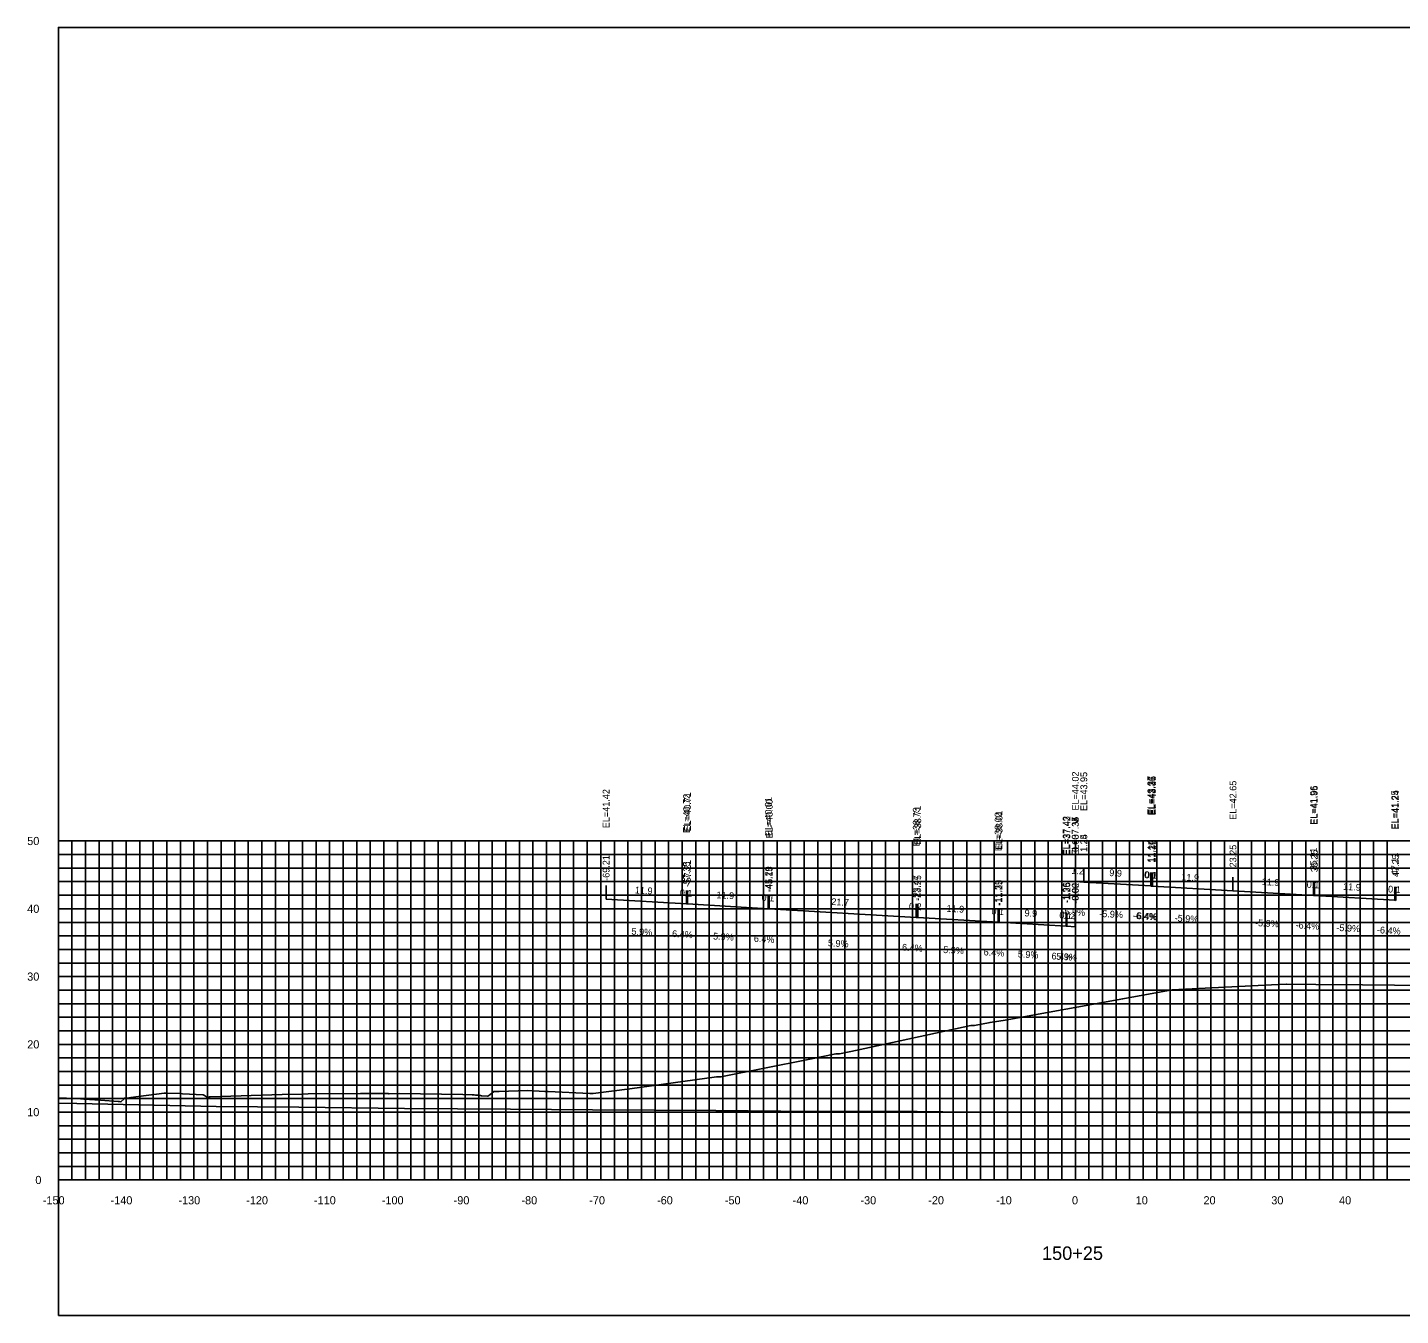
# Model space of a CAD drawing. Extents: x 1800880 to 1818864, y 245271 to 250560.
# Drawn here: x 1810963.5 to 1811166, y 247516.7 to 247706.7 of the extents above; entities that cross this region are included whole.
import ezdxf

# ---------------------------------------------------------------- set-up
doc = ezdxf.new("R2010")
doc.units = 0
for name, color, linetype in [('33', 7, 'Continuous'), ('ANNO-TXT', 7, 'Continuous'), ('AXIS', 7, 'Continuous'), ('CL-CNST', 7, 'Continuous'), ('DESIGN - DRAINAGE - Bridges', 7, 'Continuous'), ('Level 32', 7, 'Continuous'), ('Level 37', 7, 'Continuous'), ('Level 46', 7, 'Continuous'), ('Level 62', 7, 'Continuous'), ('SHT-BDR', 7, 'Continuous')]:
    doc.layers.add(name, color=color, linetype=linetype)

msp = doc.modelspace()

# ---------------------------------------------------------------- linework, layer by layer
at = {"layer": 'AXIS'}
msp.add_lwpolyline([(1811118.06, 247580.67), (1811119.3, 247580.6), (1811119.31, 247580.6), (1811129.2, 247580.02), (1811129.31, 247580.01), (1811129.45, 247580), (1811141.31, 247579.3), (1811153.17, 247578.61), (1811153.31, 247578.6), (1811165.17, 247577.9), (1811165.31, 247577.89)], dxfattribs=at)
at = {"layer": 'CL-CNST'}
msp.add_lwpolyline([(1810968.06, 247548.78), (1810969.25, 247548.73), (1810970.81, 247548.67), (1810971.81, 247548.59), (1810974.25, 247548.41), (1810976.89, 247548.22), (1810977.05, 247548.22), (1810977.27, 247548.17), (1810977.74, 247548.64), (1810977.78, 247548.69), (1810978.46, 247548.78), (1810978.73, 247548.81), (1810983.66, 247549.47), (1810983.91, 247549.46), (1810984.17, 247549.46), (1810986.17, 247549.38), (1810986.37, 247549.37), (1810989.42, 247549.23), (1810989.63, 247549.1), (1810990.07, 247548.82), (1810990.36, 247548.9), (1810990.44, 247548.92), (1811001.08, 247549.24), (1811004, 247549.32), (1811004.18, 247549.32), (1811004.88, 247549.33), (1811012.62, 247549.39), (1811014.59, 247549.41), (1811015.02, 247549.41), (1811016.26, 247549.4), (1811016.31, 247549.4), (1811016.43, 247549.39), (1811016.54, 247549.39), (1811016.63, 247549.38), (1811016.72, 247549.38), (1811016.79, 247549.37), (1811016.85, 247549.37), (1811018.3, 247549.39), (1811027.72, 247549.25), (1811029.11, 247549.23), (1811029.16, 247549.22), (1811029.39, 247549.2), (1811029.57, 247549.18), (1811029.72, 247549.16), (1811029.85, 247549.15), (1811029.96, 247549.14), (1811030.05, 247549.13), (1811030.14, 247549.12), (1811030.21, 247549.11), (1811030.27, 247549.1), (1811030.33, 247549.09), (1811030.39, 247549.09), (1811030.43, 247549.08), (1811030.48, 247549.08), (1811030.52, 247549.07), (1811031.35, 247548.99), (1811031.49, 247549.08), (1811032, 247549.47), (1811032.29, 247549.68), (1811032.36, 247549.7), (1811033.06, 247549.7), (1811033.08, 247549.7), (1811037.25, 247549.84), (1811038.15, 247549.8), (1811039.81, 247549.7), (1811040.1, 247549.71), (1811040.31, 247549.7), (1811046.44, 247549.38), (1811046.55, 247549.38), (1811046.95, 247549.38), (1811052.35, 247550.08), (1811065.14, 247551.84), (1811065.32, 247551.87), (1811065.56, 247551.87), (1811065.77, 247551.86), (1811078.66, 247554.44), (1811082.74, 247555.25), (1811082.82, 247555.25), (1811083.25, 247555.25), (1811085.88, 247555.8), (1811102.63, 247559.42), (1811102.68, 247559.42), (1811103.16, 247559.43), (1811105.47, 247559.88), (1811107.7, 247560.24), (1811125.05, 247563.38), (1811132.34, 247564.68), (1811147.96, 247565.48), (1811149.22, 247565.54), (1811149.23, 247565.54), (1811153.54, 247565.5), (1811160.4, 247565.43), (1811165.13, 247565.39), (1811171.83, 247565.32)], dxfattribs=at)
at = {"layer": 'DESIGN - DRAINAGE - Bridges'}
for p, q in [((1810968, 247586.65), (1810968.06, 247586.65)), ((1810968.06, 247536.65), (1810968.06, 247586.65)), ((1810968, 247576.65), (1810968.06, 247576.65)), ((1810968, 247566.65), (1810968.06, 247566.65)), ((1810968, 247556.65), (1810968.06, 247556.65)), ((1810968, 247546.65), (1810968.06, 247546.65)), ((1810968, 247536.65), (1810968.06, 247536.65)), ((1810968.06, 247536.65), (1811268.06, 247536.65)), ((1810968.06, 247536.59), (1810968.06, 247536.65)), ((1810978.06, 247536.59), (1810978.06, 247536.65)), ((1810988.06, 247536.59), (1810988.06, 247536.65)), ((1810998.06, 247536.59), (1810998.06, 247536.65)), ((1811008.06, 247536.59), (1811008.06, 247536.65)), ((1811018.06, 247536.59), (1811018.06, 247536.65)), ((1811028.06, 247536.59), (1811028.06, 247536.65)), ((1811038.06, 247536.59), (1811038.06, 247536.65)), ((1811048.06, 247536.59), (1811048.06, 247536.65)), ((1811058.06, 247536.59), (1811058.06, 247536.65)), ((1811068.06, 247536.59), (1811068.06, 247536.65)), ((1811078.06, 247536.59), (1811078.06, 247536.65)), ((1811088.06, 247536.59), (1811088.06, 247536.65)), ((1811098.06, 247536.59), (1811098.06, 247536.65)), ((1811108.06, 247536.59), (1811108.06, 247536.65)), ((1811118.06, 247536.59), (1811118.06, 247536.65)), ((1811128.06, 247536.59), (1811128.06, 247536.65)), ((1811138.06, 247536.59), (1811138.06, 247536.65)), ((1811148.06, 247536.59), (1811148.06, 247536.65)), ((1811158.06, 247536.59), (1811158.06, 247536.65))]:
    msp.add_line(p, q, dxfattribs=at)
at = {"layer": 'Level 37'}
for p, q in [((1811118.06, 247580.67), (1811118.06, 247582.67)), ((1811119.3, 247580.6), (1811119.3, 247582.6)), ((1811119.31, 247580.6), (1811119.31, 247582.6)), ((1811048.85, 247578.07), (1811048.85, 247580.07)), ((1811129.2, 247580.02), (1811129.2, 247582.02)), ((1811129.31, 247580.01), (1811129.31, 247582.01)), ((1811129.45, 247580), (1811129.45, 247582)), ((1811141.31, 247579.3), (1811141.31, 247581.3)), ((1811153.17, 247578.61), (1811153.17, 247580.61)), ((1811153.31, 247578.6), (1811153.31, 247580.6)), ((1811060.71, 247577.37), (1811060.71, 247579.37)), ((1811060.85, 247577.36), (1811060.85, 247579.36)), ((1811072.77, 247576.66), (1811072.77, 247578.66)), ((1811072.91, 247576.65), (1811072.91, 247578.65)), ((1811165.17, 247577.9), (1811165.17, 247579.9)), ((1811165.31, 247577.89), (1811165.31, 247579.89)), ((1811094.59, 247575.38), (1811094.59, 247577.38)), ((1811094.81, 247575.36), (1811094.81, 247577.36)), ((1811106.67, 247574.67), (1811106.67, 247576.67)), ((1811106.81, 247574.66), (1811106.81, 247576.66)), ((1811116.7, 247574.08), (1811116.7, 247576.08)), ((1811116.81, 247574.07), (1811116.81, 247576.07)), ((1811118.04, 247574), (1811118.04, 247576)), ((1811118.06, 247573.99), (1811118.06, 247575.99))]:
    msp.add_line(p, q, dxfattribs=at)
msp.add_lwpolyline([(1810968.06, 247516.65), (1811268.06, 247516.65), (1811268.06, 247706.65), (1810968.06, 247706.65)], close=True, dxfattribs=at)
at = {"layer": 'Level 46'}
for p, q in [((1810968.06, 247586.65), (1811268.06, 247586.65)), ((1810968.06, 247536.65), (1810968.06, 247586.65)), ((1810970.06, 247536.65), (1810970.06, 247586.65)), ((1810972.06, 247536.65), (1810972.06, 247586.65)), ((1810974.06, 247536.65), (1810974.06, 247586.65)), ((1810976.06, 247536.65), (1810976.06, 247586.65)), ((1810978.06, 247536.65), (1810978.06, 247586.65)), ((1810980.06, 247536.65), (1810980.06, 247586.65)), ((1810982.06, 247536.65), (1810982.06, 247586.65)), ((1810984.06, 247536.65), (1810984.06, 247586.65)), ((1810986.06, 247536.65), (1810986.06, 247586.65)), ((1810988.06, 247536.65), (1810988.06, 247586.65)), ((1810990.06, 247536.65), (1810990.06, 247586.65)), ((1810992.06, 247536.65), (1810992.06, 247586.65)), ((1810994.06, 247536.65), (1810994.06, 247586.65)), ((1810996.06, 247536.65), (1810996.06, 247586.65)), ((1810998.06, 247536.65), (1810998.06, 247586.65)), ((1811000.06, 247536.65), (1811000.06, 247586.65)), ((1811002.06, 247536.65), (1811002.06, 247586.65)), ((1811004.06, 247536.65), (1811004.06, 247586.65)), ((1811006.06, 247536.65), (1811006.06, 247586.65)), ((1811008.06, 247536.65), (1811008.06, 247586.65)), ((1811010.06, 247536.65), (1811010.06, 247586.65)), ((1811012.06, 247536.65), (1811012.06, 247586.65)), ((1811014.06, 247536.65), (1811014.06, 247586.65)), ((1811016.06, 247536.65), (1811016.06, 247586.65)), ((1811018.06, 247536.65), (1811018.06, 247586.65)), ((1811020.06, 247536.65), (1811020.06, 247586.65)), ((1811022.06, 247536.65), (1811022.06, 247586.65)), ((1811024.06, 247536.65), (1811024.06, 247586.65)), ((1811026.06, 247536.65), (1811026.06, 247586.65)), ((1811028.06, 247536.65), (1811028.06, 247586.65)), ((1811030.06, 247536.65), (1811030.06, 247586.65)), ((1811032.06, 247536.65), (1811032.06, 247586.65)), ((1811034.06, 247536.65), (1811034.06, 247586.65)), ((1811036.06, 247536.65), (1811036.06, 247586.65)), ((1811038.06, 247536.65), (1811038.06, 247586.65)), ((1811040.06, 247536.65), (1811040.06, 247586.65)), ((1811042.06, 247536.65), (1811042.06, 247586.65)), ((1811044.06, 247536.65), (1811044.06, 247586.65)), ((1811046.06, 247536.65), (1811046.06, 247586.65)), ((1811048.06, 247536.65), (1811048.06, 247586.65)), ((1811050.06, 247536.65), (1811050.06, 247586.65)), ((1811052.06, 247536.65), (1811052.06, 247586.65)), ((1811054.06, 247536.65), (1811054.06, 247586.65)), ((1811056.06, 247536.65), (1811056.06, 247586.65)), ((1811058.06, 247536.65), (1811058.06, 247586.65)), ((1811060.06, 247536.65), (1811060.06, 247586.65)), ((1811062.06, 247536.65), (1811062.06, 247586.65)), ((1811064.06, 247536.65), (1811064.06, 247586.65)), ((1811066.06, 247536.65), (1811066.06, 247586.65)), ((1811068.06, 247536.65), (1811068.06, 247586.65)), ((1811070.06, 247536.65), (1811070.06, 247586.65)), ((1811072.06, 247536.65), (1811072.06, 247586.65)), ((1811074.06, 247536.65), (1811074.06, 247586.65)), ((1811076.06, 247536.65), (1811076.06, 247586.65)), ((1811078.06, 247536.65), (1811078.06, 247586.65)), ((1811080.06, 247536.65), (1811080.06, 247586.65)), ((1811082.06, 247536.65), (1811082.06, 247586.65)), ((1811084.06, 247536.65), (1811084.06, 247586.65)), ((1811086.06, 247536.65), (1811086.06, 247586.65)), ((1811088.06, 247536.65), (1811088.06, 247586.65)), ((1811090.06, 247536.65), (1811090.06, 247586.65)), ((1811092.06, 247536.65), (1811092.06, 247586.65)), ((1811094.06, 247536.65), (1811094.06, 247586.65)), ((1811096.06, 247536.65), (1811096.06, 247586.65)), ((1811098.06, 247536.65), (1811098.06, 247586.65)), ((1811100.06, 247536.65), (1811100.06, 247586.65)), ((1811102.06, 247536.65), (1811102.06, 247586.65)), ((1811104.06, 247536.65), (1811104.06, 247586.65)), ((1811106.06, 247536.65), (1811106.06, 247586.65)), ((1811108.06, 247536.65), (1811108.06, 247586.65)), ((1811110.06, 247536.65), (1811110.06, 247586.65)), ((1811112.06, 247536.65), (1811112.06, 247586.65)), ((1811114.06, 247536.65), (1811114.06, 247586.65)), ((1811116.06, 247536.65), (1811116.06, 247586.65)), ((1811118.06, 247536.65), (1811118.06, 247586.65)), ((1811120.06, 247536.65), (1811120.06, 247586.65)), ((1811122.06, 247536.65), (1811122.06, 247586.65)), ((1811124.06, 247536.65), (1811124.06, 247586.65)), ((1811126.06, 247536.65), (1811126.06, 247586.65)), ((1811128.06, 247536.65), (1811128.06, 247586.65)), ((1811130.06, 247536.65), (1811130.06, 247586.65)), ((1811132.06, 247536.65), (1811132.06, 247586.65)), ((1811134.06, 247536.65), (1811134.06, 247586.65)), ((1811136.06, 247536.65), (1811136.06, 247586.65)), ((1811138.06, 247536.65), (1811138.06, 247586.65)), ((1811140.06, 247536.65), (1811140.06, 247586.65)), ((1811142.06, 247536.65), (1811142.06, 247586.65)), ((1811144.06, 247536.65), (1811144.06, 247586.65)), ((1811146.06, 247536.65), (1811146.06, 247586.65)), ((1811148.06, 247536.65), (1811148.06, 247586.65)), ((1811150.06, 247536.65), (1811150.06, 247586.65)), ((1811152.06, 247536.65), (1811152.06, 247586.65)), ((1811154.06, 247536.65), (1811154.06, 247586.65)), ((1811156.06, 247536.65), (1811156.06, 247586.65)), ((1811158.06, 247536.65), (1811158.06, 247586.65)), ((1811160.06, 247536.65), (1811160.06, 247586.65)), ((1811162.06, 247536.65), (1811162.06, 247586.65)), ((1811164.06, 247536.65), (1811164.06, 247586.65)), ((1810968.06, 247584.65), (1811268.06, 247584.65)), ((1810968.06, 247582.65), (1811268.06, 247582.65)), ((1810968.06, 247580.65), (1811268.06, 247580.65)), ((1810968.06, 247578.65), (1811268.06, 247578.65)), ((1810968.06, 247576.65), (1811268.06, 247576.65)), ((1810968.06, 247574.65), (1811268.06, 247574.65)), ((1810968.06, 247572.65), (1811268.06, 247572.65)), ((1810968.06, 247570.65), (1811268.06, 247570.65)), ((1810968.06, 247568.65), (1811268.06, 247568.65)), ((1810968.06, 247566.65), (1811268.06, 247566.65)), ((1810968.06, 247564.65), (1811268.06, 247564.65)), ((1810968.06, 247562.65), (1811268.06, 247562.65)), ((1810968.06, 247560.65), (1811268.06, 247560.65)), ((1810968.06, 247558.65), (1811268.06, 247558.65)), ((1810968.06, 247556.65), (1811268.06, 247556.65)), ((1810968.06, 247554.65), (1811268.06, 247554.65)), ((1810968.06, 247552.65), (1811268.06, 247552.65)), ((1810968.06, 247550.65), (1811268.06, 247550.65)), ((1810968.06, 247548.65), (1811268.06, 247548.65)), ((1810968.06, 247546.65), (1811268.06, 247546.65)), ((1810968.06, 247544.65), (1811268.06, 247544.65)), ((1810968.06, 247542.65), (1811268.06, 247542.65)), ((1810968.06, 247540.65), (1811268.06, 247540.65)), ((1810968.06, 247538.65), (1811268.06, 247538.65)), ((1810968.06, 247536.65), (1811268.06, 247536.65))]:
    msp.add_line(p, q, dxfattribs=at)
at = {"layer": 'Level 62'}
for points in [[(1811048.85, 247578.07), (1811060.71, 247577.37), (1811060.85, 247577.36), (1811072.77, 247576.66), (1811072.91, 247576.65), (1811094.59, 247575.38), (1811094.81, 247575.36), (1811106.67, 247574.67), (1811106.81, 247574.66), (1811116.7, 247574.08), (1811116.81, 247574.07), (1811118.04, 247574), (1811118.06, 247573.99)], [(1810968.06, 247547.97), (1810970.78, 247547.94), (1810991.34, 247547.48), (1811003.5, 247547.38), (1811019.09, 247547.19), (1811034.72, 247547.09), (1811046.85, 247546.97), (1811065.02, 247546.88), (1811074.6, 247546.81), (1811094.73, 247546.74), (1811102.36, 247546.67), (1811124.04, 247546.64), (1811130.11, 247546.6), (1811153.05, 247546.6), (1811157.87, 247546.56), (1811181.84, 247546.6), (1811185.63, 247546.57), (1811210.47, 247546.65), (1811213.38, 247546.64), (1811238.97, 247546.76), (1811241.14, 247546.77), (1811267.37, 247546.91), (1811268.06, 247546.9)]]:
    msp.add_lwpolyline(points, dxfattribs=at)

# ---------------------------------------------------------------- texts
for s, p in [('-150', (1810965.76, 247533.05)), ('-140', (1810975.76, 247533.05)), ('-130', (1810985.76, 247533.05)), ('-120', (1810995.76, 247533.05)), ('-110', (1811005.76, 247533.05)), ('-100', (1811015.76, 247533.05)), ('-90', (1811026.36, 247533.05)), ('-80', (1811036.36, 247533.05)), ('-70', (1811046.36, 247533.05)), ('-60', (1811056.36, 247533.05)), ('-50', (1811066.36, 247533.05)), ('-40', (1811076.36, 247533.05)), ('-30', (1811086.36, 247533.05)), ('-20', (1811096.36, 247533.05)), ('-10', (1811106.36, 247533.05)), ('0', (1811117.56, 247533.05)), ('10', (1811126.96, 247533.05)), ('20', (1811136.96, 247533.05)), ('30', (1811146.96, 247533.05)), ('40', (1811156.96, 247533.05))]:
    msp.add_text(s, height=1.2).set_placement(p)
at = {"layer": '33'}
for s, p in [('50', (1810963.46, 247586.05)), ('40', (1810963.46, 247576.05)), ('30', (1810963.46, 247566.05)), ('20', (1810963.46, 247556.05)), ('10', (1810963.46, 247546.05)), ('0', (1810964.66, 247536.05))]:
    msp.add_text(s, height=1.2, dxfattribs=at).set_placement(p)
at = {"layer": 'ANNO-TXT'}
for s, rotation, p in [('1.2', 356.6368, (1811117.46, 247581.81)), ('9.9', 356.6368, (1811123.04, 247581.48)), ('0.1', 356.3368, (1811128.17, 247581.19)), ('0.1', 356.3368, (1811128.29, 247581.18)), ('11.9', 356.6368, (1811133.67, 247580.86)), ('11.9', 356.6368, (1811145.53, 247580.16)), ('0.1', 356.3368, (1811152.16, 247579.77)), ('11.9', 356.6368, (1811157.53, 247579.45)), ('0.1', 356.3368, (1811164.16, 247579.07)), ('11.9', 356.6368, (1811053.07, 247578.92)), ('0.1', 356.3368, (1811059.69, 247578.54)), ('11.9', 356.6368, (1811065.1, 247578.21)), ('0.1', 356.3368, (1811071.75, 247577.83)), ('21.7', 356.6368, (1811082.04, 247577.22)), ('0.2', 356.3368, (1811093.49, 247576.55)), ('11.9', 356.6368, (1811099.03, 247576.22)), ('0.1', 356.3368, (1811105.66, 247575.83)), ('9.9', 356.6368, (1811110.54, 247575.54)), ('0.1', 356.3368, (1811115.67, 247575.24)), ('-5.9%', 356.6368, (1811115.98, 247575.79)), ('1.2', 356.6368, (1811116.21, 247575.21)), ('-5.9%', 356.6368, (1811121.56, 247575.46)), ('-6.4%', 356.3368, (1811126.53, 247575.18)), ('-6.4%', 356.3368, (1811126.66, 247575.17)), ('-5.9%', 356.6368, (1811132.68, 247574.8)), ('-5.9%', 356.6368, (1811144.54, 247574.11)), ('-6.4%', 356.3368, (1811150.52, 247573.77)), ('-5.9%', 356.6368, (1811156.54, 247573.4)), ('-6.4%', 356.3368, (1811162.52, 247573.06)), ('5.9%', 356.6368, (1811052.57, 247572.84)), ('6.4%', 356.3368, (1811058.55, 247572.5)), ('5.9%', 356.6368, (1811064.6, 247572.13)), ('6.4%', 356.3368, (1811070.61, 247571.79)), ('5.9%', 356.6368, (1811081.54, 247571.13)), ('6.4%', 356.3368, (1811092.47, 247570.5)), ('5.9%', 356.6368, (1811098.54, 247570.13)), ('6.4%', 356.3368, (1811104.51, 247569.79)), ('5.9%', 356.6368, (1811109.55, 247569.49)), ('6.4%', 356.3368, (1811114.52, 247569.2)), ('5.9%', 356.6368, (1811115.22, 247569.15))]:
    msp.add_text(s, height=1, rotation=rotation, dxfattribs=at).set_placement(p)
at = {"layer": 'DESIGN - DRAINAGE - Bridges'}
for s, height, p in [('>', 1.5, (1811117.45, 247588.9)), ('-', 0.0001, (1810968.06, 247536.65))]:
    msp.add_text(s, height=height, dxfattribs=at).set_placement(p)
at = {"layer": 'Level 32'}
msp.add_text('150+25', height=2, dxfattribs=at).set_placement((1811113.14, 247524.85))
at = {"layer": 'SHT-BDR'}
for s, p in [('EL=44.02', (1811118.56, 247591.14)), ('EL=43.95', (1811119.8, 247591.07)), ('EL=43.95', (1811119.81, 247591.07)), ('EL=41.42', (1811049.35, 247588.54)), ('EL=43.37', (1811129.7, 247590.49)), ('EL=43.36', (1811129.81, 247590.44)), ('EL=43.35', (1811129.95, 247590.47)), ('EL=42.65', (1811141.81, 247589.78)), ('EL=41.96', (1811153.67, 247589.03)), ('EL=41.95', (1811153.81, 247589.07)), ('EL=40.72', (1811061.21, 247587.84)), ('EL=40.71', (1811061.35, 247588.08)), ('EL=40.01', (1811073.27, 247587.38)), ('EL=40.00', (1811073.41, 247587.04)), ('EL=41.25', (1811165.67, 247588.37)), ('EL=41.24', (1811165.81, 247588.36)), ('EL=38.73', (1811095.09, 247585.85)), ('EL=38.71', (1811095.31, 247586.09)), ('EL=38.02', (1811107.17, 247585.14)), ('EL=38.01', (1811107.31, 247585.38)), ('EL=37.43', (1811117.2, 247584.55)), ('EL=37.42', (1811117.31, 247584.54)), ('EL=37.35', (1811118.54, 247584.47)), ('EL=37.34', (1811118.56, 247584.47)), ('0.00', (1811118.56, 247585.03)), ('1.24', (1811119.8, 247585.04)), ('1.25', (1811119.81, 247585.04)), ('11.14', (1811129.7, 247583.47)), ('11.25', (1811129.81, 247583.46)), ('11.39', (1811129.95, 247583.45)), ('-69.21', (1811049.35, 247580.77)), ('23.25', (1811141.81, 247582.75)), ('35.11', (1811153.67, 247582.31)), ('35.25', (1811153.81, 247582.05)), ('47.11', (1811165.67, 247581.6)), ('47.25', (1811165.81, 247581.34)), ('-57.35', (1811061.21, 247579.83)), ('-57.21', (1811061.35, 247580.07)), ('-45.29', (1811073.27, 247579.12)), ('-45.15', (1811073.41, 247579.11)), ('-23.47', (1811095.09, 247577.83)), ('-23.25', (1811095.31, 247577.82)), ('-11.39', (1811107.17, 247577.12)), ('-11.25', (1811107.31, 247577.11)), ('-1.36', (1811117.2, 247577.48)), ('-1.25', (1811117.31, 247577.52)), ('-0.02', (1811118.54, 247577.44)), ('-0.00', (1811118.56, 247577.37))]:
    msp.add_text(s, height=1, rotation=90, dxfattribs=at).set_placement(p)

doc.saveas('drawing.dxf')
